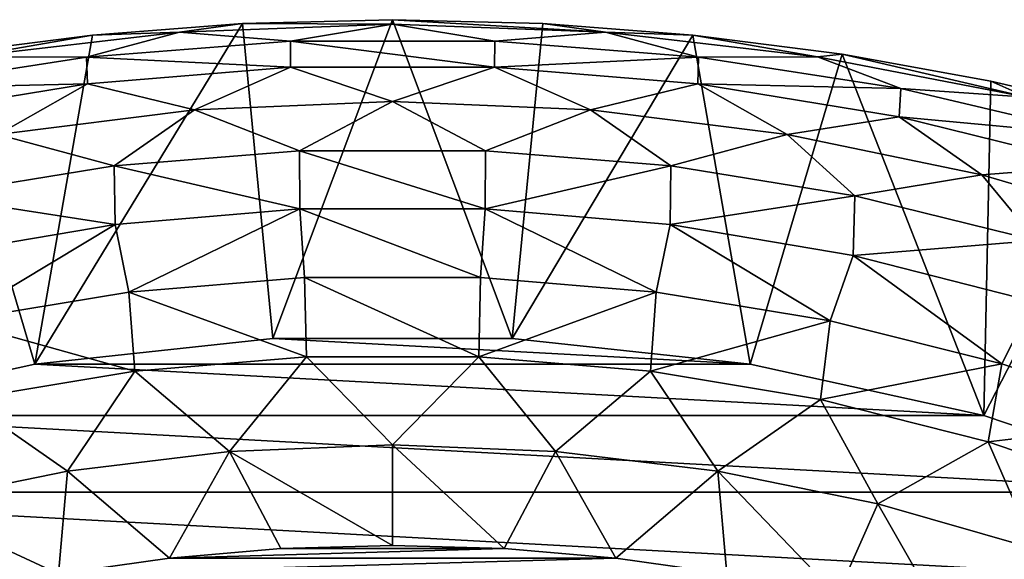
# Model space of a CAD drawing. Header units: metres. Extents: x -81 to 81, y -160 to 24.
# Tile 369 of 424: x -4 to 6, y 19 to 24. Entities that reach past the tile are written whole.
import ezdxf

# ---------------------------------------------------------------- set-up
doc = ezdxf.new("R2010")
doc.units = ezdxf.units.M
doc.layers.add('solid_501850_SW0001', color=7, linetype='CONTINUOUS')

msp = doc.modelspace()

# ---------------------------------------------------------------- linework, layer by layer
at = {"layer": 'solid_501850_SW0001'}
for points in [[(-3.397407, 20.723349), (-2.852385, 23.853422), (-1.426937, 23.963297)], [(-1.137151, 20.969189), (-3.397407, 20.723349), (-1.426937, 23.963297)], [(-2.024114, 23.880331, 5.387417), (-1.426937, 23.963297), (-2.852385, 23.853422)], [(-0.000033, 23.958466, 5.387392), (-1.426937, 23.963297), (-2.024114, 23.880331, 5.387417)], [(-0.000033, 23.958466, 5.387392), (-2.024114, 23.880331, 5.387417), (-0.971037, 23.795626, 10.821924)], [(-1.137151, 20.969189), (-1.426937, 23.963297), (0.000026, 24)], [(-0.000033, 23.958466, 5.387392), (0.000026, 24), (-1.426937, 23.963297)], [(1.137151, 20.969189), (-1.137151, 20.969189), (0.000026, 24)], [(-0.000033, 23.958466, 5.387392), (-0.971037, 23.795626, 10.821924), (0.970952, 23.79563, 10.821924)], [(2.024049, 23.880335, 5.387417), (0.000026, 24), (-0.000033, 23.958466, 5.387392)], [(2.024049, 23.880335, 5.387417), (-0.000033, 23.958466, 5.387392), (0.970952, 23.79563, 10.821924)], [(1.137151, 20.969189), (0.000026, 24), (1.42699, 23.963295)], [(2.024049, 23.880335, 5.387417), (1.42699, 23.963295), (0.000026, 24)], [(1.137151, 20.969189), (1.42699, 23.963295), (2.852438, 23.853416)], [(2.024049, 23.880335, 5.387417), (2.852438, 23.853416), (1.42699, 23.963295)], [(-2.024114, 23.880331, 5.387417), (-2.852385, 23.853422), (-4.037, 23.647461, 5.387491)], [(-2.024114, 23.880331, 5.387417), (-4.037, 23.647461, 5.387491), (-2.907744, 23.644533, 10.82202)], [(-2.024114, 23.880331, 5.387417), (-2.907744, 23.644533, 10.82202), (-0.971037, 23.795626, 10.821924)], [(2.024049, 23.880335, 5.387417), (0.970952, 23.79563, 10.821924), (2.907659, 23.644543, 10.82202)], [(4.036935, 23.64747, 5.387491), (2.852438, 23.853416), (2.024049, 23.880335, 5.387417)], [(4.036935, 23.64747, 5.387491), (2.024049, 23.880335, 5.387417), (2.907659, 23.644543, 10.82202)], [(-3.397407, 20.723349), (-4.27225, 23.670784), (-2.852385, 23.853422)], [(-4.037, 23.647461, 5.387491), (-2.852385, 23.853422), (-4.27225, 23.670784)], [(-0.971037, 23.795626, 10.821924), (-2.907744, 23.644533, 10.82202), (-0.968448, 23.548698, 16.252785)], [(0.970952, 23.79563, 10.821924), (-0.971037, 23.795626, 10.821924), (0.968407, 23.5487, 16.252785)], [(-0.971037, 23.795626, 10.821924), (-0.968448, 23.548698, 16.252785), (0.968407, 23.5487, 16.252785)], [(2.907659, 23.644543, 10.82202), (0.970952, 23.79563, 10.821924), (0.968407, 23.5487, 16.252785)], [(3.397407, 20.723349), (1.137151, 20.969189), (2.852438, 23.853416)], [(3.397407, 20.723349), (2.852438, 23.853416), (4.272303, 23.670776)], [(4.036935, 23.64747, 5.387491), (4.272303, 23.670776), (2.852438, 23.853416)], [(-3.397407, 20.723349), (-5.617933, 20.234598), (-4.27225, 23.670784)], [(5.617933, 20.234598), (3.397407, 20.723349), (4.272303, 23.670776)], [(6.027429, 23.262177, 5.387612), (4.272303, 23.670776), (4.036935, 23.64747, 5.387491)], [(5.617933, 20.234598), (4.272303, 23.670776), (5.684367, 23.415489)], [(6.027429, 23.262177, 5.387612), (5.684367, 23.415489), (4.272303, 23.670776)], [(-4.037, 23.647461, 5.387491), (-4.828607, 23.34458, 10.822206), (-2.907744, 23.644533, 10.82202)], [(-2.907744, 23.644533, 10.82202), (-4.828607, 23.34458, 10.822206), (-2.899681, 23.390759, 16.25293)], [(-2.907744, 23.644533, 10.82202), (-2.899681, 23.390759, 16.25293), (-0.968448, 23.548698, 16.252785)], [(2.907659, 23.644543, 10.82202), (0.968407, 23.5487, 16.252785), (2.899641, 23.390762, 16.25293)], [(4.828522, 23.344597, 10.822206), (2.907659, 23.644543, 10.82202), (2.899641, 23.390762, 16.25293)], [(4.036935, 23.64747, 5.387491), (2.907659, 23.644543, 10.82202), (4.828522, 23.344597, 10.822206)], [(6.027429, 23.262177, 5.387612), (4.036935, 23.64747, 5.387491), (4.828522, 23.344597, 10.822206)], [(-0.968448, 23.548698, 16.252785), (-2.899681, 23.390759, 16.25293), (-1.880447, 23.142124, 21.678131)], [(-0.968448, 23.548698, 16.252785), (-1.880447, 23.142124, 21.678131), (-0.000031, 23.220469, 21.678041)], [(0.968407, 23.5487, 16.252785), (-0.968448, 23.548698, 16.252785), (-0.000031, 23.220469, 21.678041)], [(0.968407, 23.5487, 16.252785), (-0.000031, 23.220469, 21.678041), (1.880386, 23.14213, 21.678131)], [(2.899641, 23.390762, 16.25293), (0.968407, 23.5487, 16.252785), (1.880386, 23.14213, 21.678131)], [(-4.828607, 23.34458, 10.822206), (-4.814048, 23.077377, 16.25321), (-2.899681, 23.390759, 16.25293)], [(-2.899681, 23.390759, 16.25293), (-4.814048, 23.077377, 16.25321), (-3.749773, 22.908876, 21.678396)], [(-2.899681, 23.390759, 16.25293), (-3.749773, 22.908876, 21.678396), (-1.880447, 23.142124, 21.678131)], [(2.899641, 23.390762, 16.25293), (1.880386, 23.14213, 21.678131), (3.749712, 22.908886, 21.678396)], [(4.814009, 23.077385, 16.25321), (2.899641, 23.390762, 16.25293), (3.749712, 22.908886, 21.678396)], [(4.828522, 23.344597, 10.822206), (2.899641, 23.390762, 16.25293), (4.814009, 23.077385, 16.25321)], [(5.617933, 20.234598), (5.684367, 23.415489), (7.083393, 23.088131)], [(6.027429, 23.262177, 5.387612), (7.083393, 23.088131), (5.684367, 23.415489)], [(6.722979, 22.898121, 10.822478), (4.828522, 23.344597, 10.822206), (4.814009, 23.077385, 16.25321)], [(6.027429, 23.262177, 5.387612), (4.828522, 23.344597, 10.822206), (6.722979, 22.898121, 10.822478)], [(-0.000031, 23.220469, 21.678041), (-1.880447, 23.142124, 21.678131), (-0.883461, 22.752441, 27.095846)], [(-0.000031, 23.220469, 21.678041), (-0.883461, 22.752441, 27.095846), (0.883258, 22.752449, 27.095846)], [(1.880386, 23.14213, 21.678131), (-0.000031, 23.220469, 21.678041), (0.883258, 22.752449, 27.095846)], [(-1.880447, 23.142124, 21.678131), (-3.749773, 22.908876, 21.678396), (-2.645231, 22.608837, 27.096035)], [(-1.880447, 23.142124, 21.678131), (-2.645231, 22.608837, 27.096035), (-0.883461, 22.752441, 27.095846)], [(1.880386, 23.14213, 21.678131), (0.883258, 22.752449, 27.095846), (2.64503, 22.608862, 27.096035)], [(3.749712, 22.908886, 21.678396), (1.880386, 23.14213, 21.678131), (2.64503, 22.608862, 27.096035)], [(4.814009, 23.077385, 16.25321), (3.749712, 22.908886, 21.678396), (5.596859, 22.523399, 21.678827)], [(6.700268, 22.611179, 16.25362), (4.814009, 23.077385, 16.25321), (5.596859, 22.523399, 21.678827)], [(6.722979, 22.898121, 10.822478), (4.814009, 23.077385, 16.25321), (6.700268, 22.611179, 16.25362)], [(7.773204, 19.508385), (5.617933, 20.234598), (7.083393, 23.088131)], [(-3.749773, 22.908876, 21.678396), (-4.392159, 22.323954, 27.096403), (-2.645231, 22.608837, 27.096035)], [(3.749712, 22.908886, 21.678396), (2.64503, 22.608862, 27.096035), (4.39196, 22.323994, 27.096403)], [(5.596859, 22.523399, 21.678827), (3.749712, 22.908886, 21.678396), (4.39196, 22.323994, 27.096403)], [(-0.883461, 22.752441, 27.095846), (-2.645231, 22.608837, 27.096035), (-0.880802, 22.200209, 32.504223)], [(0.883258, 22.752449, 27.095846), (-0.883461, 22.752441, 27.095846), (0.88052, 22.20022, 32.504223)], [(-0.883461, 22.752441, 27.095846), (-0.880802, 22.200209, 32.504223), (0.88052, 22.20022, 32.504223)], [(2.64503, 22.608862, 27.096035), (0.883258, 22.752449, 27.095846), (0.88052, 22.20022, 32.504223)], [(-2.645231, 22.608837, 27.096035), (-4.392159, 22.323954, 27.096403), (-2.636823, 22.051954, 32.504429)], [(-2.645231, 22.608837, 27.096035), (-2.636823, 22.051954, 32.504429), (-0.880802, 22.200209, 32.504223)], [(2.64503, 22.608862, 27.096035), (0.88052, 22.20022, 32.504223), (2.636542, 22.051989, 32.504429)], [(4.39196, 22.323994, 27.096403), (2.64503, 22.608862, 27.096035), (2.636542, 22.051989, 32.504429)], [(6.700268, 22.611179, 16.25362), (5.596859, 22.523399, 21.678827), (7.410734, 21.988333, 21.679413)], [(5.596859, 22.523399, 21.678827), (4.39196, 22.323994, 27.096403), (6.114153, 21.900261, 27.096941)], [(7.410734, 21.988333, 21.679413), (5.596859, 22.523399, 21.678827), (6.114153, 21.900261, 27.096941)], [(-4.392159, 22.323954, 27.096403), (-4.37694, 21.75794, 32.504829), (-2.636823, 22.051954, 32.504429)], [(4.39196, 22.323994, 27.096403), (2.636542, 22.051989, 32.504429), (4.376663, 21.757999, 32.504829)], [(6.114153, 21.900261, 27.096941), (4.39196, 22.323994, 27.096403), (4.376663, 21.757999, 32.504829)], [(-0.880802, 22.200209, 32.504223), (-2.636823, 22.051954, 32.504429), (-2.505494, 21.409836, 37.901459)], [(-0.880802, 22.200209, 32.504223), (-2.505494, 21.409836, 37.901459), (-0.836917, 21.548292, 37.901272)], [(0.88052, 22.20022, 32.504223), (-0.880802, 22.200209, 32.504223), (0.836592, 21.548306, 37.901272)], [(-0.880802, 22.200209, 32.504223), (-0.836917, 21.548292, 37.901272), (0.836592, 21.548306, 37.901272)], [(0.88052, 22.20022, 32.504223), (0.836592, 21.548306, 37.901272), (2.505172, 21.409876, 37.901459)], [(2.636542, 22.051989, 32.504429), (0.88052, 22.20022, 32.504223), (2.505172, 21.409876, 37.901459)], [(-2.636823, 22.051954, 32.504429), (-4.37694, 21.75794, 32.504829), (-4.159279, 21.135208, 37.901817)], [(-2.636823, 22.051954, 32.504429), (-4.159279, 21.135208, 37.901817), (-2.505494, 21.409836, 37.901459)], [(2.636542, 22.051989, 32.504429), (2.505172, 21.409876, 37.901459), (4.158961, 21.135273, 37.901817)], [(4.376663, 21.757999, 32.504829), (2.636542, 22.051989, 32.504429), (4.158961, 21.135273, 37.901817)], [(6.114153, 21.900261, 27.096941), (4.376663, 21.757999, 32.504829), (6.090281, 21.320839, 32.505413)], [(4.376663, 21.757999, 32.504829), (4.158961, 21.135273, 37.901817), (5.788098, 20.726868, 37.902348)], [(6.090281, 21.320839, 32.505413), (4.376663, 21.757999, 32.504829), (5.788098, 20.726868, 37.902348)], [(-0.836917, 21.548292, 37.901272), (-2.505494, 21.409836, 37.901459), (-0.818381, 20.794092, 43.285084)], [(0.836592, 21.548306, 37.901272), (-0.836917, 21.548292, 37.901272), (0.818154, 20.794102, 43.285084)], [(-0.836917, 21.548292, 37.901272), (-0.818381, 20.794092, 43.285084), (0.818154, 20.794102, 43.285084)], [(2.505172, 21.409876, 37.901459), (0.836592, 21.548306, 37.901272), (0.818154, 20.794102, 43.285084)], [(-2.505494, 21.409836, 37.901459), (-4.159279, 21.135208, 37.901817), (-2.449898, 20.657841, 43.28524)], [(-2.505494, 21.409836, 37.901459), (-2.449898, 20.657841, 43.28524), (-0.818381, 20.794092, 43.285084)], [(2.505172, 21.409876, 37.901459), (0.818154, 20.794102, 43.285084), (2.449673, 20.657869, 43.28524)], [(4.158961, 21.135273, 37.901817), (2.505172, 21.409876, 37.901459), (2.449673, 20.657869, 43.28524)], [(6.090281, 21.320839, 32.505413), (5.788098, 20.726868, 37.902348), (7.382722, 20.187027, 37.90303)], [(-4.159279, 21.135208, 37.901817), (-4.066366, 20.387577, 43.285538), (-2.449898, 20.657841, 43.28524)], [(4.158961, 21.135273, 37.901817), (2.449673, 20.657869, 43.28524), (4.066144, 20.387623, 43.285538)], [(5.788098, 20.726868, 37.902348), (4.158961, 21.135273, 37.901817), (4.066144, 20.387623, 43.285538)], [(-3.397516, 20.723347, 2), (-1.137151, 20.969189), (-1.136585, 20.969212, 2)], [(-3.397516, 20.723347, 2), (-1.136585, 20.969212, 2), (3.397516, 20.723347, 2)], [(-3.397516, 20.723347, 2), (-3.397407, 20.723349), (-1.137151, 20.969189)], [(-1.136585, 20.969212, 2), (-1.137151, 20.969189), (1.137151, 20.969189)], [(-1.136585, 20.969212, 2), (1.137151, 20.969189), (1.136585, 20.969212, 2)], [(-1.136585, 20.969212, 2), (1.136585, 20.969212, 2), (3.397516, 20.723347, 2)], [(1.136585, 20.969212, 2), (1.137151, 20.969189), (3.397407, 20.723349)], [(1.136585, 20.969212, 2), (3.397407, 20.723349), (3.397516, 20.723347, 2)], [(-0.818381, 20.794092, 43.285084), (-2.449898, 20.657841, 43.28524), (-1.549011, 19.892838, 48.653778)], [(-0.818381, 20.794092, 43.285084), (-1.549011, 19.892838, 48.653778), (0, 19.955603, 48.653732)], [(0.818154, 20.794102, 43.285084), (-0.818381, 20.794092, 43.285084), (0, 19.955603, 48.653732)], [(0.818154, 20.794102, 43.285084), (0, 19.955603, 48.653732), (1.549011, 19.892838, 48.653778)], [(2.449673, 20.657869, 43.28524), (0.818154, 20.794102, 43.285084), (1.549011, 19.892838, 48.653778)], [(-5.618239, 20.234497, 2), (-5.617933, 20.234598), (-3.397516, 20.723347, 2)], [(-5.618239, 20.234497, 2), (-3.397516, 20.723347, 2), (5.618239, 20.234497, 2)], [(-3.397516, 20.723347, 2), (-5.617933, 20.234598), (-3.397407, 20.723349)], [(-3.397516, 20.723347, 2), (3.397516, 20.723347, 2), (5.618239, 20.234497, 2)], [(3.397516, 20.723347, 2), (3.397407, 20.723349), (5.617933, 20.234598)], [(3.397516, 20.723347, 2), (5.617933, 20.234598), (5.618239, 20.234497, 2)], [(5.788098, 20.726868, 37.902348), (4.066144, 20.387623, 43.285538), (5.657534, 19.985685, 43.285976)], [(7.382722, 20.187027, 37.90303), (5.788098, 20.726868, 37.902348), (5.657534, 19.985685, 43.285976)], [(-2.449898, 20.657841, 43.28524), (-4.066366, 20.387577, 43.285538), (-3.088714, 19.705898, 48.653908)], [(-2.449898, 20.657841, 43.28524), (-3.088714, 19.705898, 48.653908), (-1.549011, 19.892838, 48.653778)], [(2.449673, 20.657869, 43.28524), (1.549011, 19.892838, 48.653778), (3.088714, 19.705898, 48.653908)], [(4.066144, 20.387623, 43.285538), (2.449673, 20.657869, 43.28524), (3.088714, 19.705898, 48.653908)], [(-4.066366, 20.387577, 43.285538), (-4.609802, 19.396812, 48.654121), (-3.088714, 19.705898, 48.653908)], [(4.066144, 20.387623, 43.285538), (3.088714, 19.705898, 48.653908), (4.609802, 19.396812, 48.654121)], [(5.657534, 19.985685, 43.285976), (4.066144, 20.387623, 43.285538), (4.609802, 19.396812, 48.654121)], [(-7.772657, 19.508612, 2), (-5.618239, 20.234497, 2), (7.772657, 19.508612, 2)], [(-5.618239, 20.234497, 2), (5.618239, 20.234497, 2), (7.772657, 19.508612, 2)], [(5.618239, 20.234497, 2), (5.617933, 20.234598), (7.773204, 19.508385)], [(5.618239, 20.234497, 2), (7.773204, 19.508385), (7.772657, 19.508612, 2)], [(7.382722, 20.187027, 37.90303), (5.657534, 19.985685, 43.285976), (7.213811, 19.454376, 43.286545)], [(0, 19.955603, 48.653732), (-1.549011, 19.892838, 48.653778), (0.000023, 19, 54)], [(0, 19.955603, 48.653732), (0.000023, 19, 54), (1.061159, 18.970055, 54)], [(1.549011, 19.892838, 48.653778), (0, 19.955603, 48.653732), (1.061159, 18.970055, 54)], [(5.657534, 19.985685, 43.285976), (4.609802, 19.396812, 48.654121), (6.102967, 18.967604, 48.654411)], [(7.213811, 19.454376, 43.286545), (5.657534, 19.985685, 43.285976), (6.102967, 18.967604, 48.654411)], [(-1.549011, 19.892838, 48.653778), (-3.088714, 19.705898, 48.653908), (-2.120815, 18.880449, 54)], [(-1.549011, 19.892838, 48.653778), (-2.120815, 18.880449, 54), (-1.061112, 18.970057, 54)], [(-1.549011, 19.892838, 48.653778), (-1.061112, 18.970057, 54), (0.000023, 19, 54)], [(1.549011, 19.892838, 48.653778), (1.061159, 18.970055, 54), (2.120862, 18.880444, 54)], [(3.088714, 19.705898, 48.653908), (1.549011, 19.892838, 48.653778), (2.120862, 18.880444, 54)], [(-3.088714, 19.705898, 48.653908), (-4.609802, 19.396812, 48.654121), (-3.175498, 18.731562, 54)], [(-3.088714, 19.705898, 48.653908), (-3.175498, 18.731562, 54), (-2.120815, 18.880449, 54)], [(3.088714, 19.705898, 48.653908), (2.120862, 18.880444, 54), (3.175545, 18.731554, 54)], [(3.088714, 19.705898, 48.653908), (3.175545, 18.731554, 54), (4.223292, 18.523466, 54)], [(4.609802, 19.396812, 48.654121), (3.088714, 19.705898, 48.653908), (4.223292, 18.523466, 54)], [(-9.836944, 18.553551, 2), (-7.772657, 19.508612, 2), (9.836944, 18.553551, 2)], [(-7.772657, 19.508612, 2), (7.772657, 19.508612, 2), (9.836944, 18.553551, 2)], [(-4.609802, 19.396812, 48.654121), (-4.223247, 18.523478, 54), (-3.175498, 18.731562, 54)], [(4.609802, 19.396812, 48.654121), (4.223292, 18.523466, 54), (5.258767, 18.256901, 54)], [(6.102967, 18.967604, 48.654411), (4.609802, 19.396812, 48.654121), (5.258767, 18.256901, 54)], [(1.061159, 18.970055, 54), (0.000023, 19, 54), (-1.061112, 18.970057, 54)], [(1.061159, 18.970055, 54), (-1.061112, 18.970057, 54), (-2.120815, 18.880449, 54)], [(2.120862, 18.880444, 54), (1.061159, 18.970055, 54), (-2.120815, 18.880449, 54)], [(6.102967, 18.967604, 48.654411), (5.258767, 18.256901, 54), (6.27544, 17.933422, 54)], [(2.120862, 18.880444, 54), (-2.120815, 18.880449, 54), (-3.175498, 18.731562, 54)], [(3.175545, 18.731554, 54), (2.120862, 18.880444, 54), (-3.175498, 18.731562, 54)]]:
    msp.add_3dface(points, dxfattribs=at)

doc.saveas('drawing.dxf')
